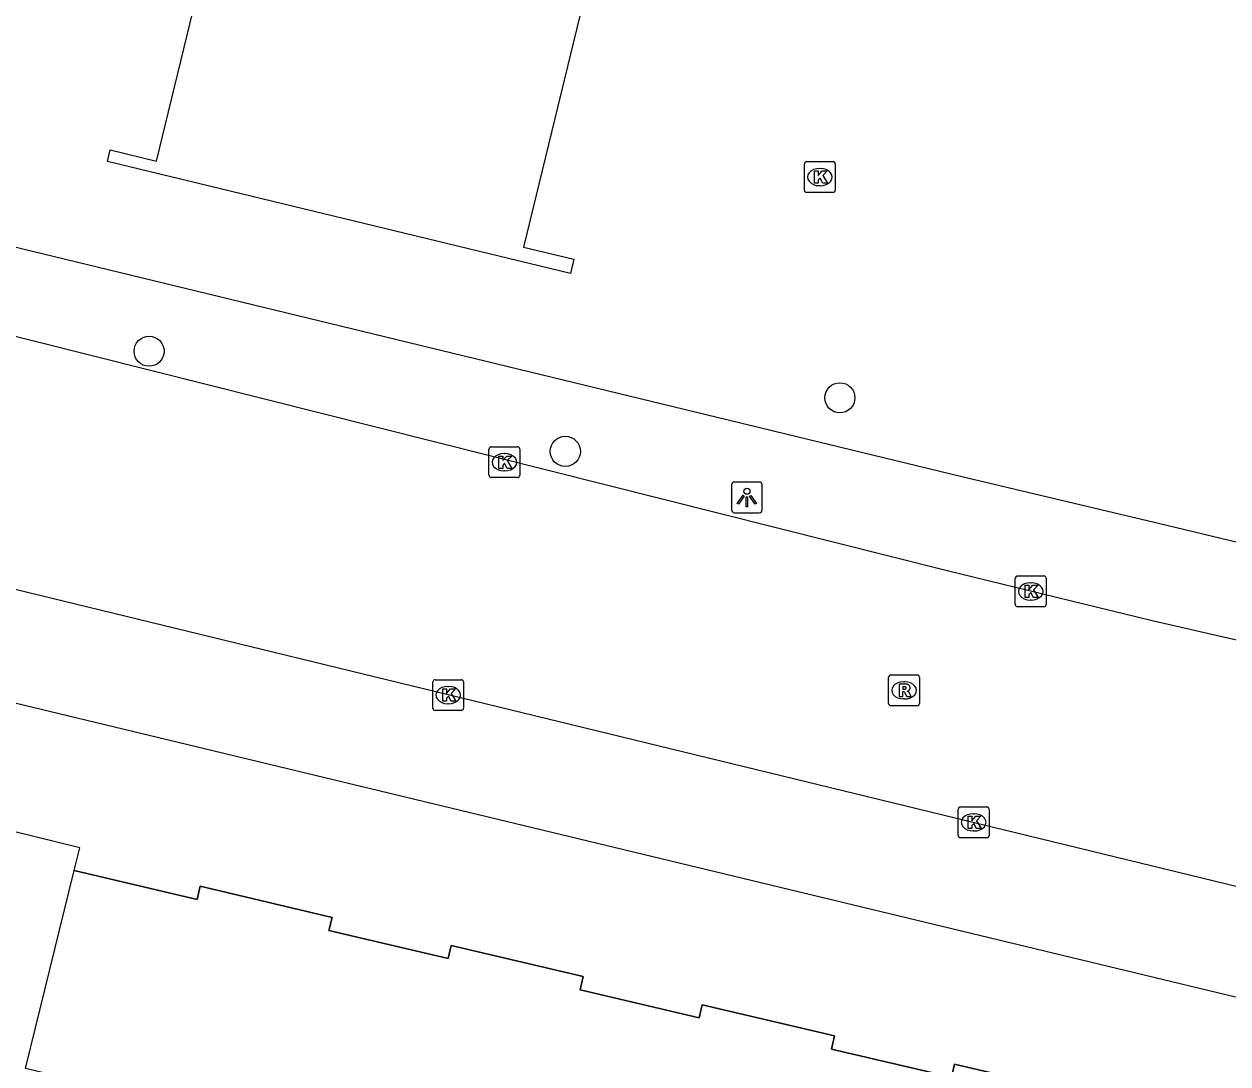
# Model space of a CAD drawing. Extents: x 162812 to 163818, y 381639 to 382470.
# Drawn here: x 163048.51 to 163087.58, y 382344.03 to 382377.78 of the extents above; entities that cross this region are included whole.
import ezdxf

# ---------------------------------------------------------------- set-up
doc = ezdxf.new("R2010")
doc.units = 0
for name, color, linetype in [('IMGEO_Boom', 7, 'Continuous'), ('IMGEO_Groenvoorziening', 7, 'Continuous'), ('IMGEO_Kolk', 7, 'Continuous'), ('IMGEO_Lichtpunt', 7, 'Continuous'), ('IMGEO_Muur', 7, 'Continuous'), ('IMGEO_Pand', 7, 'Continuous'), ('IMGEO_Rijbaan_lokaal_gesloten', 7, 'Continuous'), ('IMGEO_Rioolput', 7, 'Continuous'), ('IMGEO_Voetpad_open', 7, 'Continuous')]:
    doc.layers.add(name, color=color, linetype=linetype)

msp = doc.modelspace()

# ---------------------------------------------------------------- linework, layer by layer
at = {"layer": 'IMGEO_Boom'}
for centre in [(163052.566, 382367.161), (163074.985, 382365.649), (163066.074, 382363.91)]:
    msp.add_circle(centre, 0.489, dxfattribs=at)
at = {"layer": 'IMGEO_Groenvoorziening'}
msp.add_lwpolyline([(163050.133, 382350.305), (163054.125, 382349.368), (163054.225, 382349.794), (163058.502, 382348.786), (163058.402, 382348.36), (163062.272, 382347.447), (163062.372, 382347.873), (163066.658, 382346.862), (163066.558, 382346.436), (163070.418, 382345.526), (163070.518, 382345.952), (163074.814, 382344.939), (163074.714, 382344.513), (163078.603, 382343.596), (163078.703, 382344.022), (163082.98, 382343.013), (163082.923, 382342.771), (163086.911, 382341.81)], dxfattribs=at)
at = {"layer": 'IMGEO_Kolk'}
for p, q in [((163073.835, 382372.388), (163073.835, 382373.24)), ((163073.91, 382373.314), (163074.762, 382373.314)), ((163074.323, 382373.094), (163074.348, 382373.094)), ((163074.836, 382373.24), (163074.836, 382372.388)), ((163074.762, 382372.314), (163073.91, 382372.314)), ((163074.346, 382372.534), (163074.321, 382372.534)), ((163063.597, 382363.134), (163063.597, 382363.986)), ((163063.672, 382364.06), (163064.524, 382364.06)), ((163064.085, 382363.84), (163064.11, 382363.84)), ((163064.598, 382363.986), (163064.598, 382363.134)), ((163064.524, 382363.06), (163063.672, 382363.06)), ((163064.108, 382363.28), (163064.083, 382363.28)), ((163080.678, 382358.94), (163080.678, 382359.792)), ((163080.753, 382359.866), (163081.605, 382359.866)), ((163081.679, 382359.792), (163081.679, 382358.94)), ((163081.166, 382359.646), (163081.191, 382359.646)), ((163081.189, 382359.086), (163081.164, 382359.086)), ((163081.605, 382358.866), (163080.753, 382358.866)), ((163061.773, 382355.575), (163061.773, 382356.427)), ((163061.848, 382356.501), (163062.7, 382356.501)), ((163062.261, 382356.281), (163062.286, 382356.281)), ((163062.774, 382356.427), (163062.774, 382355.575)), ((163062.7, 382355.501), (163061.848, 382355.501)), ((163062.284, 382355.721), (163062.259, 382355.721)), ((163078.9, 382352.37), (163079.752, 382352.37)), ((163078.825, 382351.444), (163078.825, 382352.296)), ((163079.313, 382352.15), (163079.338, 382352.15)), ((163079.826, 382352.296), (163079.826, 382351.444)), ((163079.336, 382351.59), (163079.311, 382351.59)), ((163079.752, 382351.37), (163078.9, 382351.37))]:
    msp.add_line(p, q, dxfattribs=at)
for points in [[(163073.835, 382372.388), (163073.835, 382373.24)], [(163073.91, 382373.314), (163074.762, 382373.314)], [(163074.836, 382373.24), (163074.836, 382372.388)], [(163074.156, 382373.014), (163074.279, 382373.014), (163074.279, 382372.863), (163074.409, 382373.014), (163074.573, 382373.014), (163074.427, 382372.863), (163074.58, 382372.614), (163074.428, 382372.614), (163074.343, 382372.778), (163074.279, 382372.711), (163074.279, 382372.614), (163074.156, 382372.614), (163074.156, 382373.014)], [(163074.762, 382372.314), (163073.91, 382372.314)], [(163063.597, 382363.134), (163063.597, 382363.986)], [(163063.672, 382364.06), (163064.524, 382364.06)], [(163063.918, 382363.76), (163064.041, 382363.76), (163064.041, 382363.609), (163064.171, 382363.76), (163064.335, 382363.76), (163064.189, 382363.609), (163064.342, 382363.36), (163064.19, 382363.36), (163064.105, 382363.524), (163064.041, 382363.457), (163064.041, 382363.36), (163063.918, 382363.36), (163063.918, 382363.76)], [(163064.598, 382363.986), (163064.598, 382363.134)], [(163064.524, 382363.06), (163063.672, 382363.06)], [(163080.678, 382358.94), (163080.678, 382359.792)], [(163080.753, 382359.866), (163081.605, 382359.866)], [(163081.679, 382359.792), (163081.679, 382358.94)], [(163080.999, 382359.566), (163081.122, 382359.566), (163081.122, 382359.415), (163081.252, 382359.566), (163081.416, 382359.566), (163081.27, 382359.415), (163081.423, 382359.166), (163081.271, 382359.166), (163081.186, 382359.33), (163081.122, 382359.263), (163081.122, 382359.166), (163080.999, 382359.166), (163080.999, 382359.566)], [(163081.605, 382358.866), (163080.753, 382358.866)], [(163061.773, 382355.575), (163061.773, 382356.427)], [(163061.848, 382356.501), (163062.7, 382356.501)], [(163062.774, 382356.427), (163062.774, 382355.575)], [(163062.094, 382356.201), (163062.217, 382356.201), (163062.217, 382356.05), (163062.347, 382356.201), (163062.511, 382356.201), (163062.365, 382356.05), (163062.518, 382355.801), (163062.366, 382355.801), (163062.281, 382355.965), (163062.217, 382355.898), (163062.217, 382355.801), (163062.094, 382355.801), (163062.094, 382356.201)], [(163062.7, 382355.501), (163061.848, 382355.501)], [(163078.9, 382352.37), (163079.752, 382352.37)], [(163078.825, 382351.444), (163078.825, 382352.296)], [(163079.146, 382352.07), (163079.269, 382352.07), (163079.269, 382351.919), (163079.399, 382352.07), (163079.563, 382352.07), (163079.417, 382351.919), (163079.57, 382351.67), (163079.418, 382351.67), (163079.333, 382351.834), (163079.269, 382351.767), (163079.269, 382351.67), (163079.146, 382351.67), (163079.146, 382352.07)], [(163079.826, 382352.296), (163079.826, 382351.444)], [(163079.752, 382351.37), (163078.9, 382351.37)]]:
    msp.add_lwpolyline(points, dxfattribs=at)
for centre, start, end in [((163073.912, 382373.238), 91.552, 178.448), ((163073.912, 382373.238), 91.552, 178.448), ((163074.76, 382373.238), 1.552, 88.448), ((163074.76, 382373.238), 1.552, 88.448), ((163073.912, 382372.39), 181.552, 268.448), ((163073.912, 382372.39), 181.552, 268.448), ((163074.76, 382372.39), 271.552, 358.448), ((163074.76, 382372.39), 271.552, 358.448), ((163063.674, 382363.984), 91.552, 178.448), ((163063.674, 382363.984), 91.552, 178.448), ((163064.522, 382363.984), 1.552, 88.448), ((163064.522, 382363.984), 1.552, 88.448), ((163063.674, 382363.136), 181.552, 268.448), ((163063.674, 382363.136), 181.552, 268.448), ((163064.522, 382363.136), 271.552, 358.448), ((163064.522, 382363.136), 271.552, 358.448), ((163080.755, 382359.79), 91.552, 178.448), ((163080.755, 382359.79), 91.552, 178.448), ((163081.603, 382359.79), 1.552, 88.448), ((163081.603, 382359.79), 1.552, 88.448), ((163080.755, 382358.942), 181.552, 268.448), ((163080.755, 382358.942), 181.552, 268.448), ((163081.603, 382358.942), 271.552, 358.448), ((163081.603, 382358.942), 271.552, 358.448), ((163061.85, 382356.425), 91.552, 178.448), ((163061.85, 382356.425), 91.552, 178.448), ((163062.698, 382356.425), 1.552, 88.448), ((163062.698, 382356.425), 1.552, 88.448), ((163061.85, 382355.577), 181.552, 268.448), ((163061.85, 382355.577), 181.552, 268.448), ((163062.698, 382355.577), 271.552, 358.448), ((163062.698, 382355.577), 271.552, 358.448), ((163078.902, 382352.294), 91.552, 178.448), ((163078.902, 382352.294), 91.552, 178.448), ((163079.75, 382352.294), 1.552, 88.448), ((163079.75, 382352.294), 1.552, 88.448), ((163078.902, 382351.446), 181.552, 268.448), ((163078.902, 382351.446), 181.552, 268.448), ((163079.75, 382351.446), 271.552, 358.448), ((163079.75, 382351.446), 271.552, 358.448)]:
    msp.add_arc(centre, 0.0765, start, end, dxfattribs=at)
for centre, major_axis, ratio, start_param, end_param in [((163074.322, 382372.814), (-0.387, 0.002), 0.722429, 4.712389, 7.853982), ((163074.347, 382372.814), (-0.39, 0.002), 0.717154, 1.570796, 4.712389), ((163064.084, 382363.56), (-0.387, 0.002), 0.722429, 4.712389, 7.853982), ((163064.109, 382363.56), (-0.39, 0.002), 0.717154, 1.570796, 4.712389), ((163081.165, 382359.366), (-0.387, 0.002), 0.722429, 4.712389, 7.853982), ((163081.19, 382359.366), (-0.39, 0.002), 0.717154, 1.570796, 4.712389), ((163062.26, 382356.001), (-0.387, 0.002), 0.722429, 4.712389, 7.853982), ((163062.285, 382356.001), (-0.39, 0.002), 0.717154, 1.570796, 4.712389), ((163079.312, 382351.87), (-0.387, 0.002), 0.722429, 4.712389, 7.853982), ((163079.337, 382351.87), (-0.39, 0.002), 0.717154, 1.570796, 4.712389)]:
    msp.add_ellipse(centre, major_axis=major_axis, ratio=ratio, start_param=start_param, end_param=end_param, dxfattribs=at)
at = {"layer": 'IMGEO_Lichtpunt'}
for p, q in [((163072.37, 382362.915), (163071.562, 382362.915)), ((163072.37, 382362.915), (163071.562, 382362.915)), ((163071.468, 382362.82), (163071.468, 382362.013)), ((163071.468, 382362.82), (163071.468, 382362.013)), ((163072.464, 382362.013), (163072.464, 382362.82)), ((163072.464, 382362.013), (163072.464, 382362.82)), ((163071.562, 382361.919), (163072.37, 382361.919)), ((163071.562, 382361.919), (163072.37, 382361.919))]:
    msp.add_line(p, q, dxfattribs=at)
for points in [[(163071.842, 382362.484), (163071.881, 382362.456), (163071.693, 382362.194), (163071.655, 382362.221), (163071.842, 382362.484)], [(163071.944, 382362.436), (163071.991, 382362.436), (163071.991, 382362.114), (163071.944, 382362.114), (163071.944, 382362.436)], [(163072.054, 382362.456), (163072.092, 382362.483), (163072.279, 382362.221), (163072.24, 382362.193), (163072.054, 382362.456)]]:
    msp.add_lwpolyline(points, dxfattribs=at)
msp.add_circle((163071.967, 382362.618), 0.0994, dxfattribs=at)
for centre, start, end in [((163071.562, 382362.82), 90, 180), ((163071.562, 382362.82), 90, 180), ((163072.37, 382362.82), 0, 90), ((163072.37, 382362.82), 0, 90), ((163071.562, 382362.013), 180, 270), ((163071.562, 382362.013), 180, 270), ((163072.37, 382362.013), 270, 0), ((163072.37, 382362.013), 270, 360)]:
    msp.add_arc(centre, 0.0946, start, end, dxfattribs=at)
at = {"layer": 'IMGEO_Muur'}
msp.add_lwpolyline([(163086.911, 382341.81), (163082.923, 382342.771), (163082.98, 382343.013), (163078.703, 382344.022), (163078.603, 382343.596), (163074.714, 382344.513), (163074.814, 382344.939), (163070.518, 382345.952), (163070.418, 382345.526), (163066.558, 382346.436), (163066.658, 382346.862), (163062.372, 382347.873), (163062.272, 382347.447), (163058.402, 382348.36), (163058.502, 382348.786), (163054.225, 382349.794), (163054.125, 382349.368), (163050.133, 382350.305)], dxfattribs=at)
at = {"layer": 'IMGEO_Pand'}
for points in [[(163064.719, 382370.542), (163066.347, 382370.146), (163066.24, 382369.681), (163051.214, 382373.323), (163051.306, 382373.698), (163052.803, 382373.333), (163062.233, 382412.073), (163060.72, 382412.442), (163056.185, 382413.546), (163059.045, 382425.293)], [(163108.064, 382422.025), (163104.397, 382406.934), (163103.858, 382407.056), (163104.264, 382408.73), (163075.707, 382415.682), (163064.719, 382370.542)], [(163050.133, 382350.305), (163050.315, 382351.044), (163043.932, 382352.612), (163043.98, 382352.805), (163043.006, 382353.044), (163042.956, 382352.84), (163041.059, 382353.306)], [(163051.523, 382340.227), (163052.188, 382343.009), (163048.554, 382343.877), (163050.133, 382350.305)]]:
    msp.add_lwpolyline(points, dxfattribs=at)
at = {"layer": 'IMGEO_Rijbaan_lokaal_gesloten'}
for points in [[(163096.979, 382355.69), (163085.124, 382358.408), (163078.472, 382360.035), (163047.004, 382367.938), (163041.588, 382369.297)], [(163042.433, 382360.809), (163044.202, 382360.414), (163096.339, 382347.729), (163098.264, 382347.275)]]:
    msp.add_lwpolyline(points, dxfattribs=at)
at = {"layer": 'IMGEO_Rioolput'}
for p, q in [((163076.642, 382356.654), (163077.494, 382356.654)), ((163076.567, 382355.728), (163076.567, 382356.58)), ((163077.055, 382356.434), (163077.08, 382356.434)), ((163077.568, 382356.58), (163077.568, 382355.728)), ((163077.078, 382355.874), (163077.053, 382355.874)), ((163077.494, 382355.654), (163076.642, 382355.654))]:
    msp.add_line(p, q, dxfattribs=at)
for points in [[(163076.642, 382356.654), (163077.494, 382356.654)], [(163076.567, 382355.728), (163076.567, 382356.58)], [(163077.156, 382356.352), (163076.904, 382356.354), (163076.904, 382355.954)], [(163077.082, 382356.273), (163077.028, 382356.273), (163077.028, 382356.192)], [(163077.568, 382356.58), (163077.568, 382355.728)], [(163076.904, 382355.954), (163077.028, 382355.954), (163077.028, 382356.116), (163077.039, 382356.116)], [(163077.028, 382356.192), (163077.08, 382356.192)], [(163077.086, 382356.087), (163077.157, 382355.954), (163077.297, 382355.954), (163077.232, 382356.08)], [(163077.494, 382355.654), (163076.642, 382355.654)]]:
    msp.add_lwpolyline(points, dxfattribs=at)
for centre, radius, start, end in [((163076.644, 382356.578), 0.0765, 91.552, 178.448), ((163076.644, 382356.578), 0.0765, 91.552, 178.448), ((163077.492, 382356.578), 0.0765, 1.552, 88.448), ((163077.492, 382356.578), 0.0765, 1.552, 88.448), ((163077.088, 382356.177), 0.0964, 77.0061, 93.1865), ((163077.102, 382356.234), 0.0378, 276.6634, 79.6772), ((163077.155, 382356.242), 0.109, 350.3612, 89.416), ((163077.038, 382356.063), 0.0533, 26.0293, 88.6989), ((163077.064, 382356.381), 0.19, 274.7715, 282.9687), ((163077.153, 382356.242), 0.112, 277.5842, 350.9817), ((163077.137, 382356.027), 0.108, 29.5134, 73.7905), ((163076.644, 382355.73), 0.0765, 181.552, 268.448), ((163076.644, 382355.73), 0.0765, 181.552, 268.448), ((163077.492, 382355.73), 0.0765, 271.552, 358.448), ((163077.492, 382355.73), 0.0765, 271.552, 358.448)]:
    msp.add_arc(centre, radius, start, end, dxfattribs=at)
for centre, major_axis, ratio, start_param, end_param in [((163077.054, 382356.154), (-0.387, 0.002), 0.722429, 4.712389, 7.853982), ((163077.079, 382356.154), (-0.39, 0.002), 0.717154, 1.570796, 4.712389)]:
    msp.add_ellipse(centre, major_axis=major_axis, ratio=ratio, start_param=start_param, end_param=end_param, dxfattribs=at)
at = {"layer": 'IMGEO_Voetpad_open'}
for points in [[(163042.263, 382371.988), (163078.944, 382363.094), (163085.594, 382361.513), (163096.471, 382358.893)], [(163040.477, 382357.61), (163097.296, 382343.924)]]:
    msp.add_lwpolyline(points, dxfattribs=at)

doc.saveas('drawing.dxf')
